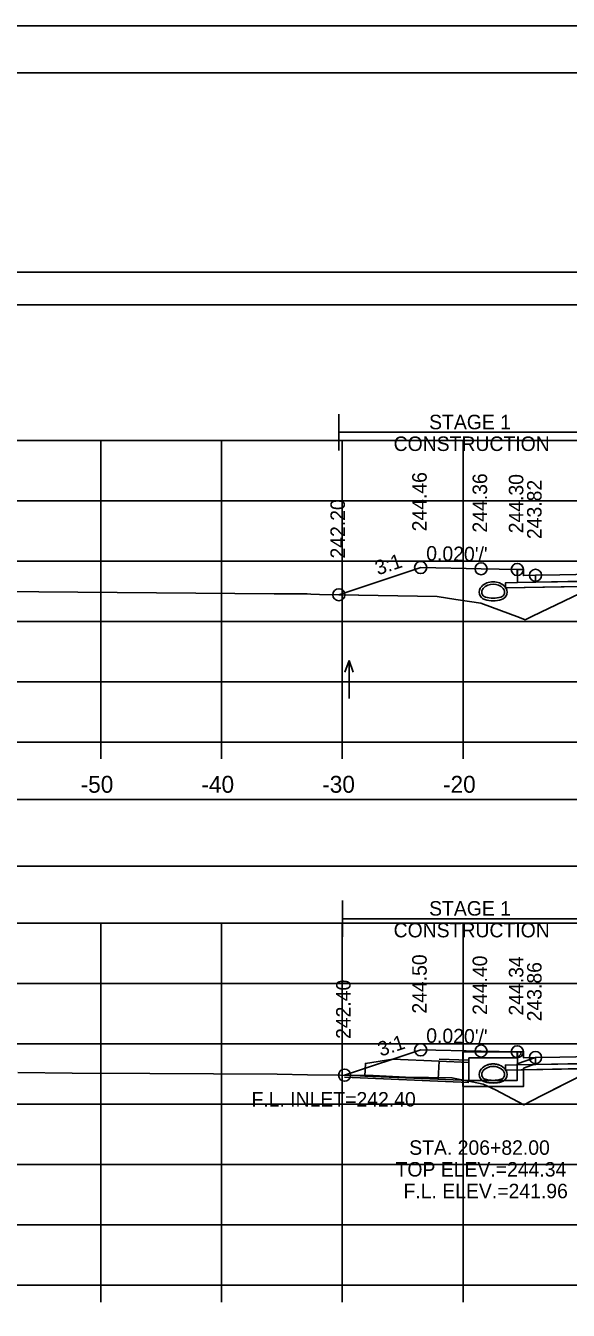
# Model space of a CAD drawing. Extents: x 1369627 to 1374022, y 380035 to 398173.
# Drawn here: x 1372042.3 to 1372087.2, y 381639 to 381745.5 of the extents above; entities that cross this region are included whole.
import ezdxf

# ---------------------------------------------------------------- set-up
doc = ezdxf.new("R2010")
doc.units = 0
for name, color, linetype in [('Default', 7, 'Continuous'), ('R_Alt Surface', 7, 'Continuous'), ('R_Axis', 7, 'Continuous'), ('R_Axis Annot', 7, 'Continuous'), ('R_Border', 7, 'Continuous'), ('R_Border Notes', 7, 'Continuous'), ('R_Drive', 7, 'Continuous'), ('R_Exist Surface', 7, 'Continuous'), ('R_Fin Surface', 7, 'Continuous'), ('R_Grid', 7, 'Continuous'), ('R_MOT', 7, 'Continuous'), ('R_No Plot', 7, 'Continuous'), ('R_Water', 7, 'Continuous'), ('R_Water Annot', 7, 'Continuous'), ('R_Xsect Elev', 7, 'Continuous'), ('R_Xsect Slope', 7, 'Continuous'), ('T_Vehicle Path Rt', 7, 'Continuous')]:
    doc.layers.add(name, color=color, linetype=linetype)

msp = doc.modelspace()

# ---------------------------------------------------------------- linework, layer by layer
at = {"layer": 'Default'}
for points in [[(1371948.53, 381722.36), (1372248.53, 381722.36), (1372248.53, 381725.06), (1371948.53, 381725.06)], [(1372083.02, 381700.42), (1372083.52, 381700.42), (1372083.53, 381699.92), (1372084.53, 381699.94), (1372084.53, 381699.36), (1372083.03, 381699.33)], [(1371948.53, 381675.85), (1372248.53, 381675.85), (1372248.53, 381681.37), (1371948.53, 381681.37)], [(1372083.02, 381660.46), (1372083.52, 381660.46), (1372083.53, 381659.96), (1372084.53, 381659.98), (1372084.53, 381659.4), (1372083.03, 381659.37)]]:
    msp.add_lwpolyline(points, close=True, dxfattribs=at)
at = {"layer": 'R_Alt Surface'}
for points in [[(1372082.03, 381699.31), (1372083.03, 381699.33), (1372084.53, 381699.36), (1372088.2, 381699.43), (1372088.2, 381699.01), (1372082.03, 381698.89)], [(1372082.03, 381659.35), (1372083.03, 381659.37), (1372084.53, 381659.4), (1372088.23, 381659.47), (1372088.23, 381659.05), (1372082.03, 381658.93)]]:
    msp.add_lwpolyline(points, close=True, dxfattribs=at)
for points in [[(1372083.03, 381700.42), (1372083.03, 381699.33), (1372084.53, 381699.36), (1372088.2, 381699.43), (1372088.2, 381699.85), (1372098.53, 381700.05), (1372108.2, 381699.86), (1372108.2, 381699.44), (1372112.53, 381699.36), (1372114.03, 381699.33), (1372114.03, 381700.42)], [(1372083.03, 381660.46), (1372083.03, 381659.37), (1372084.53, 381659.4), (1372088.23, 381659.47), (1372088.23, 381659.89), (1372098.53, 381660.09), (1372108.23, 381659.9), (1372108.23, 381659.48), (1372112.53, 381659.4), (1372114.03, 381659.37), (1372114.03, 381660.46)]]:
    msp.add_lwpolyline(points, dxfattribs=at)
at = {"layer": 'R_Axis'}
for p, q in [((1371948.53, 381686.12), (1372248.53, 381686.12)), ((1372048.53, 381684.72), (1372048.53, 381686.12)), ((1372058.53, 381684.72), (1372058.53, 381686.12)), ((1372068.53, 381684.72), (1372068.53, 381686.12)), ((1372078.53, 381684.72), (1372078.53, 381686.12)), ((1371948.53, 381641.12), (1372248.53, 381641.12)), ((1372048.53, 381639.72), (1372048.53, 381641.12)), ((1372058.53, 381639.72), (1372058.53, 381641.12)), ((1372068.53, 381639.72), (1372068.53, 381641.12)), ((1372078.53, 381639.72), (1372078.53, 381641.12))]:
    msp.add_line(p, q, dxfattribs=at)
at = {"layer": 'R_Border'}
msp.add_line((1371940.53, 381741.58), (1372256.71, 381741.58), dxfattribs=at)
at = {"layer": 'R_Drive'}
for centre, radius, start, end in [((1372081.02, 381698.06), 1.35, 43.6485, 136.3515), ((1372080.51, 381698.55), 0.646, 136.3515, 253.9529), ((1372080.51, 381698.55), 0.438, 136.3515, 253.9529), ((1372081.02, 381698.06), 1.15, 43.6485, 136.3515), ((1372081.53, 381698.55), 0.438, 286.0471, 43.6485), ((1372081.53, 381698.55), 0.646, 286.0471, 43.6485), ((1372081.02, 381700.33), 2.5, 253.9529, 286.0471), ((1372081.02, 381700.33), 2.29, 253.9529, 286.0471), ((1372080.51, 381658.59), 0.646, 136.3515, 253.9529), ((1372080.51, 381658.59), 0.646, 136.3515, 253.9529), ((1372081.02, 381658.11), 1.35, 43.6485, 136.3515), ((1372081.02, 381658.1), 1.35, 43.6485, 136.3515), ((1372081.02, 381658.11), 1.15, 43.6485, 136.3515), ((1372081.02, 381658.1), 1.15, 43.6485, 136.3515), ((1372081.53, 381658.59), 0.646, 286.0471, 43.6485), ((1372081.53, 381658.59), 0.646, 286.0471, 43.6485), ((1372080.51, 381658.59), 0.438, 136.3515, 253.9529), ((1372080.51, 381658.59), 0.438, 136.3515, 253.9529), ((1372081.02, 381660.38), 2.5, 253.9529, 286.0471), ((1372081.02, 381660.37), 2.5, 253.9529, 286.0471), ((1372081.02, 381660.38), 2.29, 253.9529, 286.0471), ((1372081.02, 381660.37), 2.29, 253.9529, 286.0471), ((1372081.53, 381658.59), 0.438, 286.0471, 43.6485), ((1372081.53, 381658.59), 0.438, 286.0471, 43.6485)]:
    msp.add_arc(centre, radius, start, end, dxfattribs=at)
at = {"layer": 'R_Exist Surface'}
for points in [[(1372040.12, 381698.6), (1372062.9, 381698.41), (1372064.78, 381698.4), (1372064.88, 381698.4), (1372065.62, 381698.39), (1372065.93, 381698.38), (1372066.64, 381698.35), (1372076.38, 381698.18), (1372077.92, 381697.94), (1372079.99, 381697.64), (1372083.19, 381696.44), (1372083.68, 381696.24), (1372084.29, 381696.54), (1372088.89, 381698.77), (1372093.12, 381698.94), (1372098.2, 381699.13), (1372104.14, 381698.95), (1372108.82, 381698.81), (1372111.55, 381697.23), (1372113, 381696.38), (1372115.67, 381697.81), (1372117.04, 381698.57), (1372129.62, 381698.52), (1372166.63, 381698.43)], [(1372041.67, 381658.73), (1372046.17, 381658.69), (1372052.6, 381658.67), (1372063.13, 381658.6), (1372065.64, 381658.56), (1372071.09, 381658.5), (1372073.76, 381658.36), (1372077.61, 381658.3), (1372079.28, 381657.96), (1372080.2, 381657.78), (1372081.22, 381657.3), (1372083.56, 381656.06), (1372084.99, 381656.81), (1372088.98, 381658.83), (1372093.07, 381658.96), (1372098.23, 381659.15), (1372103.2, 381658.99), (1372108.96, 381658.81), (1372111.85, 381657.12), (1372113.02, 381656.42), (1372115.79, 381657.83), (1372117.13, 381658.53), (1372127.78, 381658.51), (1372161.86, 381658.48)]]:
    msp.add_lwpolyline(points, dxfattribs=at)
at = {"layer": 'R_Fin Surface'}
for points in [[(1372068.25, 381698.33), (1372075.02, 381700.58), (1372080.02, 381700.48), (1372083.02, 381700.42), (1372083.52, 381700.42), (1372083.53, 381699.92), (1372084.53, 381699.94), (1372086.53, 381699.98), (1372098.53, 381700.22), (1372110.53, 381699.98), (1372112.53, 381699.94), (1372113.53, 381699.92), (1372113.54, 381700.42), (1372114.04, 381700.42), (1372117.04, 381700.48), (1372122.04, 381700.58), (1372128.2, 381698.53)], [(1372068.72, 381658.52), (1372075.02, 381660.62), (1372080.02, 381660.52), (1372083.02, 381660.46), (1372083.52, 381660.46), (1372083.53, 381659.96), (1372084.53, 381659.98), (1372086.53, 381660.02), (1372098.53, 381660.26), (1372110.53, 381660.02), (1372112.53, 381659.98), (1372113.53, 381659.96), (1372113.54, 381660.46), (1372114.04, 381660.46), (1372117.04, 381660.52), (1372122.04, 381660.62), (1372128.39, 381658.51)]]:
    msp.add_lwpolyline(points, dxfattribs=at)
at = {"layer": 'R_Grid'}
for p, q in [((1371948.53, 381711.12), (1372248.53, 381711.12)), ((1372048.53, 381686.12), (1372048.53, 381711.12)), ((1372058.53, 381686.12), (1372058.53, 381711.12)), ((1372068.53, 381686.12), (1372068.53, 381711.12)), ((1372078.53, 381686.12), (1372078.53, 381711.12)), ((1371948.53, 381706.12), (1372248.53, 381706.12)), ((1371948.53, 381701.12), (1372248.53, 381701.12)), ((1371948.53, 381696.12), (1372248.53, 381696.12)), ((1371948.53, 381691.12), (1372248.53, 381691.12)), ((1371948.53, 381686.12), (1372248.53, 381686.12)), ((1371948.53, 381671.12), (1372248.53, 381671.12)), ((1372048.53, 381641.12), (1372048.53, 381671.12)), ((1372058.53, 381641.12), (1372058.53, 381671.12)), ((1372068.53, 381641.12), (1372068.53, 381671.12)), ((1372078.53, 381641.12), (1372078.53, 381671.12)), ((1371948.53, 381666.12), (1372248.53, 381666.12)), ((1371948.53, 381661.12), (1372248.53, 381661.12)), ((1371948.53, 381656.12), (1372248.53, 381656.12)), ((1371948.53, 381651.12), (1372248.53, 381651.12)), ((1371948.53, 381646.12), (1372248.53, 381646.12)), ((1371948.53, 381641.12), (1372248.53, 381641.12))]:
    msp.add_line(p, q, dxfattribs=at)
at = {"layer": 'R_MOT'}
for p, q in [((1372068.25, 381710.29), (1372068.25, 381713.29)), ((1372068.25, 381711.79), (1372128.2, 381711.79)), ((1372068.54, 381669.98), (1372068.54, 381672.98)), ((1372068.54, 381671.48), (1372128.39, 381671.48))]:
    msp.add_line(p, q, dxfattribs=at)
at = {"layer": 'R_No Plot'}
for p, q in [((1371928.13, 381745.48), (1372261.46, 381745.48)), ((1372076.55, 381659.85), (1372079.02, 381659.75)), ((1372068.72, 381658.36), (1372079.02, 381657.91))]:
    msp.add_line(p, q, dxfattribs=at)
for points in [[(1371928.12, 381745.48), (1372261.46, 381745.48), (1372261.46, 381532.14), (1371928.12, 381532.14)], [(1372174.45, 381741.58), (1372194.07, 381741.58), (1372194.07, 381731.7), (1372210.18, 381731.7), (1372233.38, 381731.7), (1372233.38, 381699.03), (1372256.59, 381699.03), (1372256.71, 381536.12), (1371940.53, 381536.12), (1371940.53, 381741.58)], [(1372088.53, 381699.44), (1372084.53, 381699.36), (1372083.03, 381699.33), (1372082.03, 381699.31), (1372082.03, 381698.89), (1372088.53, 381699.02)], [(1372098.53, 381700.22), (1372086.53, 381699.98), (1372084.53, 381699.94), (1372084.53, 381699.36), (1372088.53, 381699.44), (1372088.53, 381699.85), (1372098.53, 381700.05), (1372108.53, 381699.85), (1372108.53, 381699.44), (1372112.53, 381699.36), (1372112.53, 381699.94), (1372110.53, 381699.98)], [(1372098.53, 381660.26), (1372086.53, 381660.02), (1372084.53, 381659.98), (1372084.53, 381659.4), (1372088.53, 381659.48), (1372088.53, 381659.89), (1372098.53, 381660.09), (1372108.53, 381659.89), (1372108.53, 381659.48), (1372112.53, 381659.4), (1372112.53, 381659.98), (1372110.53, 381660.02)], [(1372088.53, 381659.48), (1372084.53, 381659.4), (1372083.03, 381659.37), (1372082.03, 381659.35), (1372082.03, 381658.93), (1372088.53, 381659.06)]]:
    msp.add_lwpolyline(points, close=True, dxfattribs=at)
for points in [[(1372083.02, 381700.42), (1372083.03, 381699.33), (1372084.53, 381699.36), (1372088.53, 381699.44), (1372088.53, 381699.85), (1372098.53, 381700.05), (1372108.53, 381699.85), (1372108.53, 381699.44), (1372112.53, 381699.36), (1372114.03, 381699.33), (1372114.04, 381700.42)], [(1372083.02, 381660.46), (1372083.03, 381659.37), (1372084.53, 381659.4), (1372088.53, 381659.48), (1372088.53, 381659.89), (1372098.53, 381660.09), (1372108.53, 381659.89), (1372108.53, 381659.48), (1372112.53, 381659.4), (1372114.03, 381659.37), (1372114.04, 381660.46)]]:
    msp.add_lwpolyline(points, dxfattribs=at)
for centre in [(1372075.02, 381700.58), (1372080.02, 381700.48), (1372083.02, 381700.42), (1372084.53, 381699.94), (1372068.25, 381698.33), (1372075.02, 381660.62), (1372080.02, 381660.52), (1372083.02, 381660.46), (1372084.53, 381659.98), (1372068.72, 381658.52)]:
    msp.add_circle(centre, 0.5, dxfattribs=at)
at = {"layer": 'R_Water'}
for p, q in [((1372078.52, 381660.46), (1372083.27, 381660.46)), ((1372078.52, 381658.96), (1372078.52, 381660.46)), ((1372083.35, 381660.3), (1372083.02, 381659.96)), ((1372083.35, 381660.3), (1372083.27, 381660.46)), ((1372076.54, 381659.69), (1372079.02, 381659.58)), ((1372079.02, 381658.96), (1372079.02, 381659.96)), ((1372079.02, 381659.96), (1372083.02, 381659.96)), ((1372084.52, 381659.98), (1372083.02, 381659.46)), ((1372083.02, 381658.96), (1372083.02, 381659.46)), ((1372084.52, 381659.46), (1372083.52, 381659.11)), ((1372083.52, 381658.96), (1372083.52, 381659.11)), ((1372068.72, 381658.52), (1372079.02, 381658.08)), ((1372068.72, 381658.52), (1372079.02, 381658.08))]:
    msp.add_line(p, q, dxfattribs=at)
msp.add_lwpolyline([(1372076.54, 381659.69), (1372076.48, 381658.19), (1372070.4, 381658.45), (1372070.44, 381659.49), (1372072.71, 381659.85)], close=True, dxfattribs=at)
for points in [[(1372084.52, 381659.46), (1372084.52, 381659.98)], [(1372083.52, 381658.96), (1372083.52, 381657.58), (1372081.02, 381657.58), (1372078.52, 381657.58), (1372078.52, 381658.96)], [(1372083.02, 381658.96), (1372083.02, 381658.08), (1372081.02, 381658.08), (1372079.02, 381658.08), (1372079.02, 381658.96)]]:
    msp.add_lwpolyline(points, dxfattribs=at)
at = {"layer": 'R_Water Annot'}
for p, q in [((1372069.09, 381692.88), (1372068.74, 381691.92)), ((1372069.09, 381689.74), (1372069.09, 381692.88)), ((1372069.09, 381692.88), (1372069.44, 381691.92))]:
    msp.add_line(p, q, dxfattribs=at)
at = {"layer": 'T_Vehicle Path Rt'}
for p, q in [((1372083.03, 381699.33), (1372083.02, 381700.42)), ((1372083.03, 381659.37), (1372083.02, 381660.46))]:
    msp.add_line(p, q, dxfattribs=at)
for points in [[(1372083.02, 381700.42), (1372080.02, 381700.48), (1372075.02, 381700.58), (1372068.25, 381698.33)], [(1372068.25, 381698.33), (1372076.38, 381698.18), (1372077.92, 381697.94), (1372079.99, 381697.64), (1372083.19, 381696.44), (1372083.68, 381696.24), (1372084.29, 381696.54), (1372088.2, 381698.43)], [(1372088.2, 381699.01), (1372082.03, 381698.89), (1372082.03, 381699.31), (1372083.03, 381699.33)], [(1372083.02, 381660.46), (1372080.02, 381660.52), (1372075.02, 381660.62), (1372068.72, 381658.52)], [(1372088.23, 381659.05), (1372082.03, 381658.93), (1372082.03, 381659.35), (1372083.03, 381659.37)], [(1372068.72, 381658.52), (1372071.09, 381658.5), (1372073.76, 381658.36), (1372077.61, 381658.3), (1372079.28, 381657.96), (1372080.2, 381657.78), (1372081.22, 381657.3), (1372083.56, 381656.06), (1372084.99, 381656.81), (1372088.23, 381658.45)]]:
    msp.add_lwpolyline(points, dxfattribs=at)

# ---------------------------------------------------------------- texts
at = {"layer": 'R_Axis Annot'}
for s, p in [('-50', (1372046.87, 381681.92)), ('-40', (1372056.87, 381681.92)), ('-30', (1372066.87, 381681.92)), ('-20', (1372076.87, 381681.92))]:
    msp.add_text(s, height=1.4, dxfattribs=at).set_placement(p)
at = {"layer": 'R_Border Notes'}
msp.add_text('F.L. INLET=242.40', height=1.2, dxfattribs=at).set_placement((1372061.01, 381655.92))
at = {"layer": 'R_MOT'}
for s, p in [('STAGE 1', (1372075.72, 381712.04)), ('CONSTRUCTION', (1372072.78, 381710.24)), ('STAGE 1', (1372075.72, 381671.74)), ('CONSTRUCTION', (1372072.78, 381669.94))]:
    msp.add_text(s, height=1.2, dxfattribs=at).set_placement(p)
at = {"layer": 'R_Water Annot'}
for s, p in [('STA. 206+82.00', (1372074.07, 381651.92)), ('TOP ELEV.=244.34', (1372072.94, 381650.12)), ('F.L. ELEV.=241.96', (1372073.6, 381648.32))]:
    msp.add_text(s, height=1.2, dxfattribs=at).set_placement(p)
at = {"layer": 'R_Xsect Elev'}
for s, p in [('244.46', (1372075.52, 381703.58)), ('244.36', (1372080.52, 381703.48)), ('244.30', (1372083.52, 381703.42)), ('243.82', (1372085.03, 381702.94)), ('242.20', (1372068.75, 381701.33)), ('244.50', (1372075.52, 381663.62)), ('244.40', (1372080.52, 381663.52)), ('244.34', (1372083.52, 381663.46)), ('243.86', (1372085.03, 381662.98)), ('242.40', (1372069.22, 381661.52))]:
    msp.add_text(s, height=1.2, rotation=90, dxfattribs=at).set_placement(p)
at = {"layer": 'R_Xsect Slope'}
for s, rotation, p in [('3:1', 18.4332, (1372071.48, 381699.93)), ("0.020'/'", 358.8542, (1372075.47, 381701.17)), ("0.020'/'", 358.8542, (1372075.47, 381661.21)), ('3:1', 18.4332, (1372071.71, 381660.05))]:
    msp.add_text(s, height=1.2, rotation=rotation, dxfattribs=at).set_placement(p)

doc.saveas('drawing.dxf')
